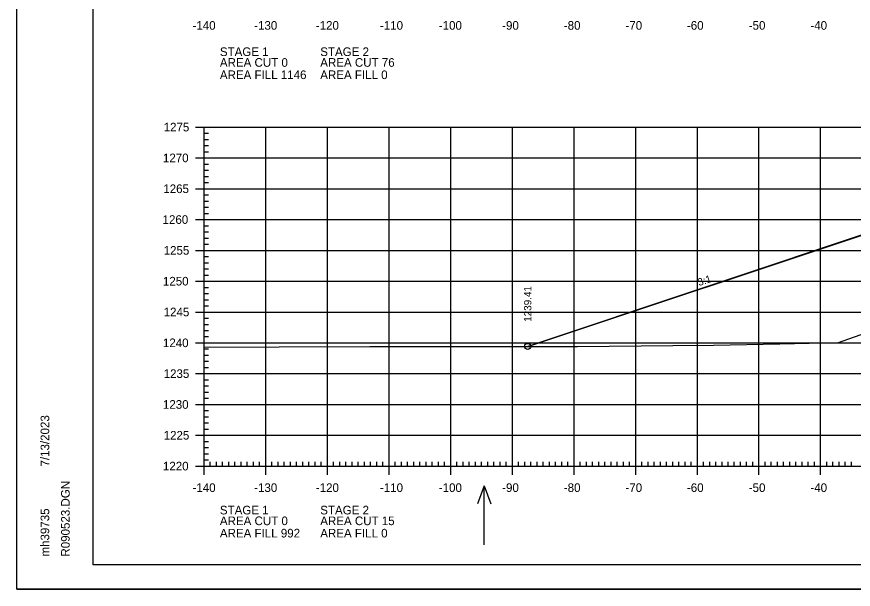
# Model space of a CAD drawing. Extents: x 1406028 to 1412453, y 321733 to 325986.
# Drawn here: x 1406419.5 to 1406555.2, y 322359.3 to 322452.2 of the extents above; entities that cross this region are included whole.
import ezdxf

# ---------------------------------------------------------------- set-up
doc = ezdxf.new("R2010")
doc.units = 0
for name, color, linetype in [('R_Axis', 7, 'Continuous'), ('R_Axis Annot', 7, 'Continuous'), ('R_Border', 7, 'Continuous'), ('R_Exist Surface', 7, 'Continuous'), ('R_Fin Surface', 7, 'Continuous'), ('R_Fin Surface Annot', 7, 'Continuous'), ('R_Grid', 7, 'Continuous'), ('R_No Plot', 7, 'Continuous'), ('R_Proposed Const Limits', 7, 'Continuous'), ('R_Water Annot', 7, 'Continuous')]:
    doc.layers.add(name, color=color, linetype=linetype)

msp = doc.modelspace()

# ---------------------------------------------------------------- linework, layer by layer
at = {"layer": 'R_Axis'}
for p, q in [((1406448.48, 322434.33), (1406451.28, 322434.33)), ((1406449.88, 322379.33), (1406449.88, 322434.33)), ((1406449.88, 322433.33), (1406450.58, 322433.33)), ((1406449.88, 322432.33), (1406450.58, 322432.33)), ((1406449.88, 322431.33), (1406450.58, 322431.33)), ((1406449.88, 322430.33), (1406450.58, 322430.33)), ((1406448.48, 322429.33), (1406451.28, 322429.33)), ((1406449.88, 322428.33), (1406450.58, 322428.33)), ((1406449.88, 322427.33), (1406450.58, 322427.33)), ((1406449.88, 322426.33), (1406450.58, 322426.33)), ((1406449.88, 322425.33), (1406450.58, 322425.33)), ((1406448.48, 322424.33), (1406451.28, 322424.33)), ((1406449.88, 322423.33), (1406450.58, 322423.33)), ((1406449.88, 322422.33), (1406450.58, 322422.33)), ((1406449.88, 322421.33), (1406450.58, 322421.33)), ((1406448.48, 322419.33), (1406451.28, 322419.33)), ((1406449.88, 322420.33), (1406450.58, 322420.33)), ((1406449.88, 322418.33), (1406450.58, 322418.33)), ((1406449.88, 322417.33), (1406450.58, 322417.33)), ((1406449.88, 322416.33), (1406450.58, 322416.33)), ((1406449.88, 322415.33), (1406450.58, 322415.33)), ((1406448.48, 322414.33), (1406451.28, 322414.33)), ((1406449.88, 322413.33), (1406450.58, 322413.33)), ((1406449.88, 322412.33), (1406450.58, 322412.33)), ((1406449.88, 322411.33), (1406450.58, 322411.33)), ((1406449.88, 322410.33), (1406450.58, 322410.33)), ((1406448.48, 322409.33), (1406451.28, 322409.33)), ((1406449.88, 322408.33), (1406450.58, 322408.33)), ((1406449.88, 322407.33), (1406450.58, 322407.33)), ((1406449.88, 322406.33), (1406450.58, 322406.33)), ((1406449.88, 322405.33), (1406450.58, 322405.33)), ((1406448.48, 322404.33), (1406451.28, 322404.33)), ((1406449.88, 322403.33), (1406450.58, 322403.33)), ((1406449.88, 322402.33), (1406450.58, 322402.33)), ((1406449.88, 322401.33), (1406450.58, 322401.33)), ((1406449.88, 322400.33), (1406450.58, 322400.33)), ((1406448.48, 322399.33), (1406451.28, 322399.33)), ((1406449.88, 322398.33), (1406450.58, 322398.33)), ((1406449.88, 322397.33), (1406450.58, 322397.33)), ((1406449.88, 322396.33), (1406450.58, 322396.33)), ((1406449.88, 322395.33), (1406450.58, 322395.33)), ((1406448.48, 322394.33), (1406451.28, 322394.33)), ((1406449.88, 322393.33), (1406450.58, 322393.33)), ((1406449.88, 322392.33), (1406450.58, 322392.33)), ((1406449.88, 322391.33), (1406450.58, 322391.33)), ((1406449.88, 322390.33), (1406450.58, 322390.33)), ((1406448.48, 322389.33), (1406451.28, 322389.33)), ((1406449.88, 322388.33), (1406450.58, 322388.33)), ((1406449.88, 322387.33), (1406450.58, 322387.33)), ((1406449.88, 322386.33), (1406450.58, 322386.33)), ((1406448.48, 322384.33), (1406451.28, 322384.33)), ((1406449.88, 322385.33), (1406450.58, 322385.33)), ((1406449.88, 322383.33), (1406450.58, 322383.33)), ((1406449.88, 322382.33), (1406450.58, 322382.33)), ((1406449.88, 322381.33), (1406450.58, 322381.33)), ((1406449.88, 322377.93), (1406449.88, 322380.73)), ((1406449.88, 322380.33), (1406450.58, 322380.33)), ((1406450.88, 322379.33), (1406450.88, 322380.03)), ((1406451.88, 322379.33), (1406451.88, 322380.03)), ((1406452.88, 322379.33), (1406452.88, 322380.03)), ((1406453.88, 322379.33), (1406453.88, 322380.03)), ((1406454.88, 322379.33), (1406454.88, 322380.03)), ((1406455.88, 322379.33), (1406455.88, 322380.03)), ((1406456.88, 322379.33), (1406456.88, 322380.03)), ((1406457.88, 322379.33), (1406457.88, 322380.03)), ((1406458.88, 322379.33), (1406458.88, 322380.03)), ((1406459.88, 322377.93), (1406459.88, 322380.73)), ((1406460.88, 322379.33), (1406460.88, 322380.03)), ((1406461.88, 322379.33), (1406461.88, 322380.03)), ((1406462.88, 322379.33), (1406462.88, 322380.03)), ((1406463.88, 322379.33), (1406463.88, 322380.03)), ((1406464.88, 322379.33), (1406464.88, 322380.03)), ((1406465.88, 322379.33), (1406465.88, 322380.03)), ((1406466.88, 322379.33), (1406466.88, 322380.03)), ((1406467.88, 322379.33), (1406467.88, 322380.03)), ((1406468.88, 322379.33), (1406468.88, 322380.03)), ((1406469.88, 322377.93), (1406469.88, 322380.73)), ((1406470.88, 322379.33), (1406470.88, 322380.03)), ((1406471.88, 322379.33), (1406471.88, 322380.03)), ((1406472.88, 322379.33), (1406472.88, 322380.03)), ((1406473.88, 322379.33), (1406473.88, 322380.03)), ((1406474.88, 322379.33), (1406474.88, 322380.03)), ((1406475.88, 322379.33), (1406475.88, 322380.03)), ((1406476.88, 322379.33), (1406476.88, 322380.03)), ((1406477.88, 322379.33), (1406477.88, 322380.03)), ((1406478.88, 322379.33), (1406478.88, 322380.03)), ((1406479.88, 322377.93), (1406479.88, 322380.73)), ((1406480.88, 322379.33), (1406480.88, 322380.03)), ((1406481.88, 322379.33), (1406481.88, 322380.03)), ((1406482.88, 322379.33), (1406482.88, 322380.03)), ((1406483.88, 322379.33), (1406483.88, 322380.03)), ((1406484.88, 322379.33), (1406484.88, 322380.03)), ((1406485.88, 322379.33), (1406485.88, 322380.03)), ((1406486.88, 322379.33), (1406486.88, 322380.03)), ((1406487.88, 322379.33), (1406487.88, 322380.03)), ((1406488.88, 322379.33), (1406488.88, 322380.03)), ((1406489.88, 322377.93), (1406489.88, 322380.73)), ((1406490.88, 322379.33), (1406490.88, 322380.03)), ((1406491.88, 322379.33), (1406491.88, 322380.03)), ((1406492.88, 322379.33), (1406492.88, 322380.03)), ((1406493.88, 322379.33), (1406493.88, 322380.03)), ((1406494.88, 322379.33), (1406494.88, 322380.03)), ((1406495.88, 322379.33), (1406495.88, 322380.03)), ((1406496.88, 322379.33), (1406496.88, 322380.03)), ((1406497.88, 322379.33), (1406497.88, 322380.03)), ((1406498.88, 322379.33), (1406498.88, 322380.03)), ((1406499.88, 322377.93), (1406499.88, 322380.73)), ((1406500.88, 322379.33), (1406500.88, 322380.03)), ((1406501.88, 322379.33), (1406501.88, 322380.03)), ((1406502.88, 322379.33), (1406502.88, 322380.03)), ((1406503.88, 322379.33), (1406503.88, 322380.03)), ((1406504.88, 322379.33), (1406504.88, 322380.03)), ((1406505.88, 322379.33), (1406505.88, 322380.03)), ((1406506.88, 322379.33), (1406506.88, 322380.03)), ((1406507.88, 322379.33), (1406507.88, 322380.03)), ((1406508.88, 322379.33), (1406508.88, 322380.03)), ((1406509.88, 322377.93), (1406509.88, 322380.73)), ((1406510.88, 322379.33), (1406510.88, 322380.03)), ((1406511.88, 322379.33), (1406511.88, 322380.03)), ((1406512.88, 322379.33), (1406512.88, 322380.03)), ((1406513.88, 322379.33), (1406513.88, 322380.03)), ((1406514.88, 322379.33), (1406514.88, 322380.03)), ((1406515.88, 322379.33), (1406515.88, 322380.03)), ((1406516.88, 322379.33), (1406516.88, 322380.03)), ((1406517.88, 322379.33), (1406517.88, 322380.03)), ((1406518.88, 322379.33), (1406518.88, 322380.03)), ((1406519.88, 322377.93), (1406519.88, 322380.73)), ((1406520.88, 322379.33), (1406520.88, 322380.03)), ((1406521.88, 322379.33), (1406521.88, 322380.03)), ((1406522.88, 322379.33), (1406522.88, 322380.03)), ((1406523.88, 322379.33), (1406523.88, 322380.03)), ((1406524.88, 322379.33), (1406524.88, 322380.03)), ((1406525.88, 322379.33), (1406525.88, 322380.03)), ((1406526.88, 322379.33), (1406526.88, 322380.03)), ((1406527.88, 322379.33), (1406527.88, 322380.03)), ((1406528.88, 322379.33), (1406528.88, 322380.03)), ((1406529.88, 322377.93), (1406529.88, 322380.73)), ((1406530.88, 322379.33), (1406530.88, 322380.03)), ((1406531.88, 322379.33), (1406531.88, 322380.03)), ((1406532.88, 322379.33), (1406532.88, 322380.03)), ((1406533.88, 322379.33), (1406533.88, 322380.03)), ((1406534.88, 322379.33), (1406534.88, 322380.03)), ((1406535.88, 322379.33), (1406535.88, 322380.03)), ((1406536.88, 322379.33), (1406536.88, 322380.03)), ((1406537.88, 322379.33), (1406537.88, 322380.03)), ((1406538.88, 322379.33), (1406538.88, 322380.03)), ((1406539.88, 322377.93), (1406539.88, 322380.73)), ((1406540.88, 322379.33), (1406540.88, 322380.03)), ((1406541.88, 322379.33), (1406541.88, 322380.03)), ((1406542.88, 322379.33), (1406542.88, 322380.03)), ((1406543.88, 322379.33), (1406543.88, 322380.03)), ((1406544.88, 322379.33), (1406544.88, 322380.03)), ((1406545.88, 322379.33), (1406545.88, 322380.03)), ((1406546.88, 322379.33), (1406546.88, 322380.03)), ((1406547.88, 322379.33), (1406547.88, 322380.03)), ((1406548.88, 322379.33), (1406548.88, 322380.03)), ((1406549.88, 322377.93), (1406549.88, 322380.73)), ((1406550.88, 322379.33), (1406550.88, 322380.03)), ((1406551.88, 322379.33), (1406551.88, 322380.03)), ((1406552.88, 322379.33), (1406552.88, 322380.03)), ((1406553.88, 322379.33), (1406553.88, 322380.03)), ((1406554.88, 322379.33), (1406554.88, 322380.03)), ((1406448.48, 322379.33), (1406451.28, 322379.33)), ((1406449.88, 322379.33), (1406729.88, 322379.33))]:
    msp.add_line(p, q, dxfattribs=at)
at = {"layer": 'R_Border'}
for p, q in [((1406431.88, 322363.33), (1406431.88, 322568.79)), ((1406431.88, 322363.33), (1406431.88, 322363.33)), ((1406748.06, 322363.33), (1406431.88, 322363.33))]:
    msp.add_line(p, q, dxfattribs=at)
at = {"layer": 'R_Exist Surface'}
msp.add_lwpolyline([(1406449.88, 322398.6), (1406462.04, 322398.7), (1406476.75, 322398.73), (1406506.62, 322398.74), (1406508.74, 322398.74), (1406510.46, 322398.75), (1406525.9, 322398.89), (1406532.51, 322398.97), (1406543.24, 322399.14), (1406552.76, 322399.4), (1406552.77, 322399.4), (1406552.78, 322399.4), (1406560.89, 322402.23)], dxfattribs=at)
at = {"layer": 'R_Fin Surface'}
msp.add_lwpolyline([(1406502.36, 322398.74), (1406559.52, 322417.79), (1406559.88, 322417.91), (1406569.88, 322419.58), (1406577.88, 322419.15), (1406589.88, 322418.52), (1406601.88, 322417.89), (1406609.88, 322417.47), (1406619.38, 322415.97), (1406619.88, 322415.8), (1406624.09, 322414.4), (1406636.61, 322414.15)], dxfattribs=at)
at = {"layer": 'R_Grid'}
for p, q in [((1406449.88, 322434.33), (1406729.88, 322434.33)), ((1406449.88, 322379.33), (1406449.88, 322434.33)), ((1406459.88, 322379.33), (1406459.88, 322434.33)), ((1406469.88, 322379.33), (1406469.88, 322434.33)), ((1406479.88, 322379.33), (1406479.88, 322434.33)), ((1406489.88, 322379.33), (1406489.88, 322434.33)), ((1406499.88, 322379.33), (1406499.88, 322434.33)), ((1406509.88, 322379.33), (1406509.88, 322434.33)), ((1406519.88, 322379.33), (1406519.88, 322434.33)), ((1406529.88, 322379.33), (1406529.88, 322434.33)), ((1406539.88, 322379.33), (1406539.88, 322434.33)), ((1406549.88, 322379.33), (1406549.88, 322434.33)), ((1406449.88, 322429.33), (1406729.88, 322429.33)), ((1406449.88, 322424.33), (1406729.88, 322424.33)), ((1406449.88, 322419.33), (1406729.88, 322419.33)), ((1406449.88, 322414.33), (1406729.88, 322414.33)), ((1406449.88, 322409.33), (1406729.88, 322409.33)), ((1406449.88, 322404.33), (1406729.88, 322404.33)), ((1406449.88, 322399.33), (1406729.88, 322399.33)), ((1406449.88, 322394.33), (1406729.88, 322394.33)), ((1406449.88, 322389.33), (1406729.88, 322389.33)), ((1406449.88, 322384.33), (1406729.88, 322384.33)), ((1406449.88, 322379.33), (1406729.88, 322379.33))]:
    msp.add_line(p, q, dxfattribs=at)
at = {"layer": 'R_No Plot'}
msp.add_line((1406419.48, 322359.35), (1406752.82, 322359.35), dxfattribs=at)
for points in [[(1406419.48, 322572.68), (1406752.82, 322572.68), (1406752.82, 322359.34), (1406419.48, 322359.34)], [(1406665.8, 322568.79), (1406685.42, 322568.79), (1406685.42, 322558.91), (1406701.54, 322558.91), (1406724.73, 322558.91), (1406724.73, 322534.58), (1406748.06, 322534.58), (1406748.06, 322363.33), (1406431.88, 322363.33), (1406431.88, 322568.79)]]:
    msp.add_lwpolyline(points, close=True, dxfattribs=at)
msp.add_lwpolyline([(1406559.52, 322417.79), (1406502.36, 322398.74), (1406506.62, 322398.74), (1406508.74, 322398.74), (1406510.46, 322398.75), (1406525.9, 322398.89), (1406532.51, 322398.97), (1406543.24, 322399.14), (1406552.76, 322399.4), (1406552.77, 322399.4), (1406552.78, 322399.4), (1406560.89, 322402.23)], dxfattribs=at)
msp.add_circle((1406502.36, 322398.74), 0.5, dxfattribs=at)
at = {"layer": 'R_Proposed Const Limits'}
msp.add_lwpolyline([(1406559.88, 322417.91), (1406502.36, 322398.74)], dxfattribs=at)
at = {"layer": 'R_Water Annot'}
for p, q in [((1406495.31, 322376.11), (1406494.24, 322373.18)), ((1406495.31, 322376.11), (1406494.24, 322373.18)), ((1406495.31, 322366.54), (1406495.31, 322376.11)), ((1406495.31, 322376.11), (1406496.37, 322373.18)), ((1406495.31, 322366.54), (1406495.31, 322376.11)), ((1406495.31, 322376.11), (1406496.37, 322373.18))]:
    msp.add_line(p, q, dxfattribs=at)

# ---------------------------------------------------------------- texts
at = {"layer": 'R_Axis Annot'}
for s, p in [('-140', (1406447.99, 322450.13)), ('-130', (1406457.99, 322450.13)), ('-120', (1406467.99, 322450.13)), ('-110', (1406478.39, 322450.13)), ('-100', (1406487.94, 322450.13)), ('-90', (1406498.22, 322450.13)), ('-80', (1406508.22, 322450.13)), ('-70', (1406518.22, 322450.13)), ('-60', (1406528.19, 322450.13)), ('-50', (1406538.22, 322450.13)), ('-40', (1406548.22, 322450.13)), ('STAGE 1', (1406452.43, 322445.86)), ('STAGE 2', (1406468.71, 322445.86)), ('AREA CUT 0', (1406452.43, 322444.12)), ('AREA CUT 76', (1406468.71, 322444.12)), ('AREA FILL 1146', (1406452.43, 322442.12)), ('AREA FILL 0', (1406468.71, 322442.12)), ('1275', (1406443.31, 322433.63)), ('1270', (1406443.19, 322428.63)), ('1265', (1406443.25, 322423.63)), ('1260', (1406443.13, 322418.63)), ('1255', (1406443.31, 322413.63)), ('1250', (1406443.19, 322408.63)), ('1245', (1406443.31, 322403.63)), ('1240', (1406443.19, 322398.63)), ('1235', (1406443.31, 322393.63)), ('1230', (1406443.19, 322388.63)), ('1225', (1406443.31, 322383.63)), ('1220', (1406443.19, 322378.63)), ('-140', (1406447.99, 322375.13)), ('-130', (1406457.99, 322375.13)), ('-120', (1406467.99, 322375.13)), ('-110', (1406478.39, 322375.13)), ('-100', (1406487.94, 322375.13)), ('-90', (1406498.22, 322375.13)), ('-80', (1406508.22, 322375.13)), ('-70', (1406518.22, 322375.13)), ('-60', (1406528.19, 322375.13)), ('-50', (1406538.22, 322375.13)), ('-40', (1406548.22, 322375.13)), ('STAGE 1', (1406452.43, 322371.49)), ('STAGE 2', (1406468.71, 322371.49)), ('AREA CUT 0', (1406452.43, 322369.75)), ('AREA CUT 15', (1406468.71, 322369.75)), ('AREA FILL 992', (1406452.43, 322367.75)), ('AREA FILL 0', (1406468.71, 322367.75))]:
    msp.add_text(s, height=1.4, dxfattribs=at).set_placement(p)
at = {"layer": 'R_Border'}
for s, p in [('7/13/2023', (1406424.75, 322379.26)), ('R090523.DGN', (1406428.07, 322364.65)), ('mh39735', (1406424.75, 322364.65))]:
    msp.add_text(s, height=1.4, rotation=90, dxfattribs=at).set_placement(p)
at = {"layer": 'R_Fin Surface Annot'}
for s, rotation, p in [('3:1', 18.4332, (1406530.17, 322408.53)), ('1239.41', 90, (1406502.96, 322402.74))]:
    msp.add_text(s, height=1.2, rotation=rotation, dxfattribs=at).set_placement(p)
at = {"layer": 'R_No Plot'}
for p in [(1406543.2, 322399.09), (1406552.72, 322399.35), (1406476.71, 322398.68), (1406508.7, 322398.69), (1406525.86, 322398.84)]:
    msp.add_text('+', height=0.1, dxfattribs=at).set_placement(p)

doc.saveas('drawing.dxf')
